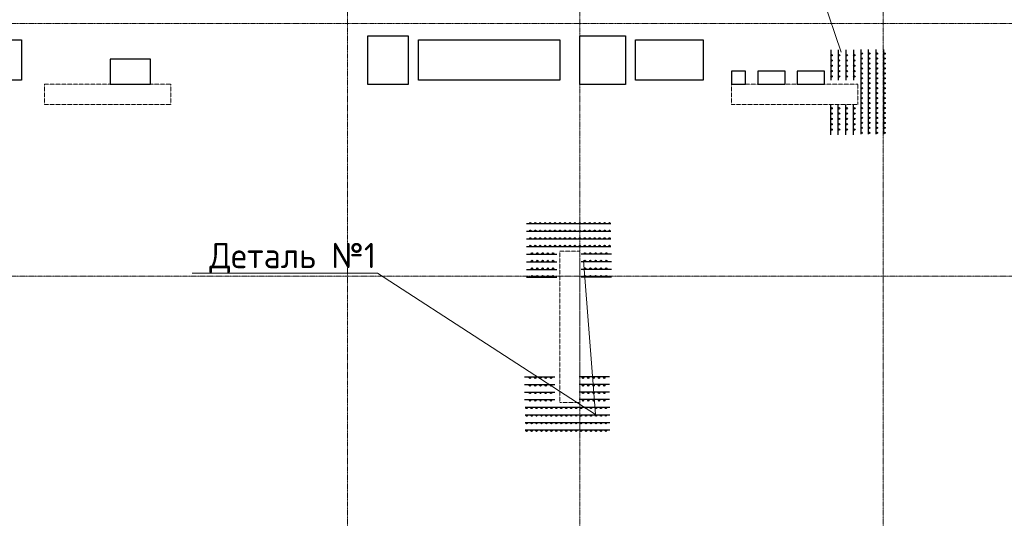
# Model space of a CAD drawing. Header units: millimetres. Extents: x -42044588 to 856694, y -806701 to 941911.
# Tile 744 of 1056: x 227565 to 237310, y -279757 to -274824. Entities that reach past the tile are written whole.
import ezdxf
from ezdxf import colors
from ezdxf.entities.mleader import LeaderData, LeaderLine
from ezdxf.math import Vec2, Vec3

# ---------------------------------------------------------------- set-up
doc = ezdxf.new("R2010")
doc.units = ezdxf.units.MM
for name, pattern in [('______5', [1100, 800, -100, 100, -100]), ('DASHED', [7, 5, -2, 0]), ('осевая', [50.8, 31.75, -6.35, 6.35, -6.35])]:
    doc.linetypes.add(name, pattern=pattern)
doc.layers.add('0 @ 100', color=7, linetype='Continuous')
doc.layers.add('Колонна_ бетон', color=7, linetype='Continuous', lineweight=50, true_color=0xb4b496)
for name, color, linetype, lineweight in [('Оси', 40, '______5', 18), ('осн.сетка', 4, 'Continuous', 60), ('Перекрытие ж_бетон', 1, 'Continuous', 30), ('подоснова', 151, 'Continuous', 5), ('размер', 1, 'Continuous', 25), ('РАЗМЕРЫ', 1, 'Continuous', 9)]:
    doc.layers.add(name, color=color, linetype=linetype, lineweight=lineweight)
doc.styles.add('GOST-2.304_Type-B', font='GOST_Common.ttf')
doc.styles.add('ГОСТ', font='GOST_Common.ttf')

# ---------------------------------------------------------------- blocks, each defined once
blk = doc.blocks.new('оси блок 2')
at = {"layer": 'Оси', "color": 16, "linetype": 'осевая', "lineweight": 0, "ltscale": 0.25, "transparency": 33554687}
for p, q in [((-54204.7, -322543), (-54204.7, -347914.1)), ((-51904.7, -322543), (-51904.7, -347914.1)), ((-48904.7, -322543), (-48904.7, -347914.1)), ((-89822.3, -335301.3), (-37238.5, -335301.3)), ((-89822.3, -337801.3), (-37238.5, -337801.3))]:
    blk.add_line(p, q, dxfattribs=at)
blk = doc.blocks.new('подложка стн 1-го этажа')
at = {"layer": 'Колонна_ бетон', "color": 252, "linetype": 'DASHED', "lineweight": 0, "ltscale": 0.5, "true_color": 0x939598, "transparency": 33554687}
for p, q in [((36543.4, 16511.8, -200), (36543.4, 16311.8, -200)), ((36543.4, 16511.8, -200), (36543.4, 16511.8, -200)), ((36543.4, 16511.8, -200), (37793.4, 16511.8, -200)), ((37793.4, 16511.8, -200), (37793.4, 16311.8, -200)), ((37793.4, 16511.8, -200), (37793.4, 16511.8, -200)), ((43343.4, 16511.8, -200), (43343.4, 16511.8, -200)), ((44593.4, 16511.8, -200), (43343.4, 16511.8, -200)), ((43343.4, 16511.8, -200), (43343.4, 16311.8, -200)), ((44593.4, 16511.8, -200), (44593.4, 16511.8, -200)), ((44593.4, 16311.8, -200), (44593.4, 16511.8, -200)), ((36543.4, 16311.8, -200), (36543.4, 16311.8, -200)), ((36543.4, 16311.8, -200), (37793.4, 16311.8, -200)), ((37793.4, 16311.8, -200), (37793.4, 16311.8, -200)), ((43343.4, 16311.8, -200), (43343.4, 16311.8, -200)), ((43343.4, 16311.8, -200), (44593.4, 16311.8, -200)), ((44593.4, 16311.8, -200), (44593.4, 16311.8, -200)), ((41643.8, 14861.8, -200), (41643.8, 14861.8, -200)), ((41643.8, 14861.8, -200), (41843.8, 14861.8, -200)), ((41643.8, 13361.8, -200), (41643.8, 14861.8, -200)), ((41843.8, 14861.8, -200), (41843.8, 14861.8, -200)), ((41843.8, 13361.8, -200), (41843.8, 14861.8, -200)), ((41843.8, 13361.8, -200), (41643.8, 13361.8, -200)), ((41643.8, 13361.8, -200), (41643.8, 13361.8, -200)), ((41843.8, 13361.8, -200), (41843.8, 13361.8, -200))]:
    blk.add_line(p, q, dxfattribs=at)
blk = doc.blocks.new('цукцкц')
at = {"layer": 'Перекрытие ж_бетон'}
for points in [[(-258936, -600529.4), (-258936, -600929.4), (-259416, -600929.4), (-259416, -600529.4)], [(-258936, -602629.4), (-258936, -603079.4), (-259416, -603079.4), (-259416, -602629.4)]]:
    blk.add_lwpolyline(points, close=True, dxfattribs=at)
blk = doc.blocks.new('отв +6900')
at = {"layer": 'Перекрытие ж_бетон', "color": 1}
for points in [[(-238260.9, -177779.1), (-238260.9, -177379.1), (-237586.9, -177379.1), (-237586.9, -177779.1)], [(-233660.7, -177779.1), (-233660.7, -177379.1), (-232260.7, -177379.1), (-232260.7, -177779.1)], [(-231510.7, -177779.1), (-231510.7, -177379.1), (-230840.7, -177379.1), (-230840.7, -177779.1)], [(-236311.1, -177819.1), (-236311.1, -177569.1), (-236711.1, -177569.1), (-236711.1, -177819.1)]]:
    blk.add_lwpolyline(points, close=True, dxfattribs=at)
at = {"layer": 'Перекрытие ж_бетон', "color": 1, "elevation": 360}
for points in [[(-230421.4, -177689.1), (-230561.4, -177689.1), (-230561.4, -177819.1), (-230421.4, -177819.1)], [(-230031.4, -177689.1), (-230301.4, -177689.1), (-230301.4, -177819.1), (-230031.4, -177819.1)], [(-229641.4, -177689.1), (-229911.4, -177689.1), (-229911.4, -177819.1), (-229641.4, -177819.1)]]:
    blk.add_lwpolyline(points, close=True, dxfattribs=at)
at = {"color": 1, "rotation": 90}
blk.add_blockref('цукцкц', (-834690.3, 81594.9), dxfattribs=at)
blk = doc.blocks.new('деталь 1')
at = {"layer": 'осн.сетка', "color": 3, "lineweight": 25, "ltscale": 100}
for points in [[(263119, 23421), (263119, 20072)], [(263419, 23421), (263419, 20072)], [(263719, 23421), (263719, 20072)], [(264019, 23421), (264019, 20072)], [(264319, 23444), (264319, 22244)], [(264619, 23444), (264619, 22244)], [(264919, 23444), (264919, 22244)], [(265219, 23444), (265219, 22244)], [(264319, 20081), (264319, 21281)], [(264619, 20081), (264619, 21281)], [(264919, 20081), (264919, 21281)], [(265219, 20081), (265219, 21281)]]:
    blk.add_lwpolyline(points, dxfattribs=at)
at = {"layer": 'размер', "lineweight": 25, "ltscale": 2}
for centre, radius in [((263087, 23363), 25.2), ((263087, 23167), 25.2), ((263387, 23363), 25.2), ((263387, 23167), 25.2), ((263687, 23363), 25.2), ((263687, 23167), 25.2), ((263987, 23363), 25.2), ((263987, 23167), 25.2), ((264285, 23234), 27), ((264285, 23024), 27), ((264585, 23234), 27), ((264585, 23024), 27), ((264885, 23234), 27), ((264885, 23024), 27), ((265185, 23234), 27), ((265185, 23024), 27), ((263087, 22971), 25.2), ((263087, 22775), 25.2), ((263387, 22971), 25.2), ((263387, 22775), 25.2), ((263687, 22971), 25.2), ((263687, 22775), 25.2), ((263987, 22971), 25.2), ((263987, 22775), 25.2), ((264285, 22814), 27), ((264285, 22604), 27), ((264585, 22814), 27), ((264585, 22604), 27), ((264885, 22814), 27), ((264885, 22604), 27), ((265185, 22814), 27), ((265185, 22604), 27), ((263087, 22579), 25.2), ((263087, 22383), 25.2), ((263387, 22579), 25.2), ((263387, 22383), 25.2), ((263687, 22579), 25.2), ((263687, 22383), 25.2), ((263987, 22579), 25.2), ((263987, 22383), 25.2), ((264285, 22394), 27), ((264585, 22394), 27), ((264885, 22394), 27), ((265185, 22394), 27), ((263087, 22187), 25.2), ((263087, 21991), 25.2), ((263387, 22187), 25.2), ((263387, 21991), 25.2), ((263687, 22187), 25.2), ((263687, 21991), 25.2), ((263987, 22187), 25.2), ((263987, 21991), 25.2), ((263087, 21795), 25.2), ((263087, 21599), 25.2), ((263387, 21795), 25.2), ((263387, 21599), 25.2), ((263687, 21795), 25.2), ((263687, 21599), 25.2), ((263987, 21795), 25.2), ((263987, 21599), 25.2), ((263087, 21403), 25.2), ((263087, 21207), 25.2), ((263387, 21403), 25.2), ((263387, 21207), 25.2), ((263687, 21403), 25.2), ((263687, 21207), 25.2), ((263987, 21403), 25.2), ((263987, 21207), 25.2), ((264285, 21131), 27), ((264585, 21131), 27), ((264885, 21131), 27), ((265185, 21131), 27), ((263087, 21011), 25.2), ((263087, 20815), 25.2), ((263387, 21011), 25.2), ((263387, 20815), 25.2), ((263687, 21011), 25.2), ((263687, 20815), 25.2), ((263987, 21011), 25.2), ((263987, 20815), 25.2), ((264285, 20921), 27), ((264285, 20711), 27), ((264585, 20921), 27), ((264585, 20711), 27), ((264885, 20921), 27), ((264885, 20711), 27), ((265185, 20921), 27), ((265185, 20711), 27), ((263087, 20619), 25.2), ((263087, 20423), 25.2), ((263387, 20619), 25.2), ((263387, 20423), 25.2), ((263687, 20619), 25.2), ((263687, 20423), 25.2), ((263987, 20619), 25.2), ((263987, 20423), 25.2), ((264285, 20501), 27), ((264285, 20291), 27), ((264585, 20501), 27), ((264585, 20291), 27), ((264885, 20501), 27), ((264885, 20291), 27), ((265185, 20501), 27), ((265185, 20291), 27), ((263087, 20227), 25.2), ((263387, 20227), 25.2), ((263687, 20227), 25.2), ((263987, 20227), 25.2)]:
    blk.add_circle(centre, radius, dxfattribs=at)
blk = doc.blocks.new('_None')

msp = doc.modelspace()

# ---------------------------------------------------------------- block references
for name, p in [('подложка стн 1-го этажа', (191266.023, -291974.443, 560)), ('отв +6900', (465170.852, -97643.55, 200))]:
    msp.add_blockref(name, p)
at = {"layer": 'РАЗМЕРЫ'}
msp.add_blockref('оси блок 2', (285014.663, 60438.674), dxfattribs=at)
at = {"layer": 'РАЗМЕРЫ', "color": 1, "xscale": 0.25, "yscale": 0.25, "zscale": 0.25}
for p, rotation in [((301896.568, -270102.111), 180), ((227561.579, -211064.945), 270), ((238422.601, -344662.522), 89.99999999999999)]:
    msp.add_blockref('деталь 1', p, dxfattribs=dict(at, rotation=rotation))

# ---------------------------------------------------------------- texts
at = {"layer": '0 @ 100', "char_height": 300, "width": 18500, "attachment_point": 1, "style": 'ГОСТ'}
for s, insert in [('\\pi-900,l900,t900;{\\C7;1.^IАрмирование монолитной плиты  состоит из основного армирования ∅10 А500С с шагом  200х200мм  в нижней зоне, основного армирования ∅10 А500С с шагом  200х200мм  в  верхней зоне и дополнительного армирования, указанного на схемах армирования.\\P2.^IАрмирование плиты предусмотрено отдельными  стержнями заводской длины по осям Х и Y. При недостатке заводской длины стержней для армирования плиты, стыки стержней осуществлять внахлестку без  сварки. Стыки арматуры внахлестку должны располагаться вразбежку (через шаг). См. деталь стыковки арматуры.\\P3.^IВерхнюю и нижнюю арматуру вязать вязальной проволокой через пересечение.  Стержни основной и дополнительной арматуры укладывать в соответствии с сечениями .\\P4.^IПо периметру плиты и у отверстий  у концов основной арматуры устанавливать П-образные элементы Ск1.\\P5.^IПозиции со знаком "*" укладываются с шагом 100 мм\\P6.^IДля фиксации в проектном положении стержней верхней сетки устанавливать фиксаторы Ф1 с шагом 600х600мм.\\P7.^IДиаметр оправки стержня при d<20мм - 5d, при d≥20мм - 8d\\P8.^IКаркасы поперечного армирования устанавливаются до начала устройство верхней сетки армирования.\\P9.^IОбрамления отверстий см. лист 8. В местах расположения отверстий осуществить прерывания основной и дополнительной сеток арматуры. Отверстия обрамляются двумя стержнями арматуры, расход стали на обрамление учтен на листе 25.\\P10.^IПроемы размерами до 300х300 допускается выполнять по месту методом алмазного бурения.\\P11.^IСечения 3-3;4-4;5-5 см. лист 8.}', (-39552.237, -237043.75)), ('\\pi-900,l900,t900;{\\C7;1.^IАрмирование монолитной плиты  состоит из основного армирования ∅10 А500С с шагом  200х200мм  в нижней зоне, основного армирования ∅10 А500С с шагом  200х200мм  в  верхней зоне и дополнительного армирования, указанного на схемах армирования.\\P2.^IАрмирование плиты предусмотрено отдельными  стержнями заводской длины по осям Х и Y. При недостатке заводской длины стержней для армирования плиты, стыки стержней осуществлять внахлестку без  сварки. Стыки арматуры внахлестку должны располагаться вразбежку (через шаг). См. деталь стыковки арматуры.\\P3.^IВерхнюю и нижнюю арматуру вязать вязальной проволокой через пересечение.  Стержни основной и дополнительной арматуры укладывать в соответствии с сечениями .\\P4.^IПо периметру плиты и у отверстий  у концов основной арматуры устанавливать П-образные элементы Ск1.\\P5.^IПозиции со знаком "*" укладываются с шагом 100 мм\\P6.^IДля фиксации в проектном положении стержней верхней сетки устанавливать фиксаторы Ф1 с шагом 600х600мм.\\P7.^IДиаметр оправки стержня при d<20мм - 5d, при d≥20мм - 8d\\P8.^IКаркасы поперечного армирования устанавливаются до начала устройство верхней сетки армирования.\\P9.^IОбрамления отверстий см. лист 8. В местах расположения отверстий осуществить прерывания основной и дополнительной сеток арматуры. Отверстия обрамляются двумя стержнями арматуры, расход стали на обрамление учтен на листе 25.\\P10.^IПроемы размерами до 300х300 допускается выполнять по месту методом алмазного бурения.}', (164490.226, -237072.641)), ('\\pi-900,l900,t900;{\\C7;1.^IАрмирование монолитной плиты  состоит из основного армирования ∅10 А500С с шагом  200х200мм  в нижней зоне, основного армирования ∅10 А500С с шагом  200х200мм  в  верхней зоне и дополнительного армирования, указанного на схемах армирования.\\P2.^IАрмирование плиты предусмотрено отдельными  стержнями заводской длины по осям Х и Y. При недостатке заводской длины стержней для армирования плиты, стыки стержней осуществлять внахлестку без  сварки. Стыки арматуры внахлестку должны располагаться вразбежку (через шаг). См. деталь стыковки арматуры.\\P3.^IВерхнюю и нижнюю арматуру вязать вязальной проволокой через пересечение.  Стержни основной и дополнительной арматуры укладывать в соответствии с сечениями .\\P4.^IПо периметру плиты и у отверстий  у концов основной арматуры устанавливать П-образные элементы Ск1.\\P5.^IПозиции со знаком "*" укладываются с шагом 100 мм\\P6.^IДля фиксации в проектном положении стержней верхней сетки устанавливать фиксаторы Ф1 с шагом 600х600мм.\\P7.^IДиаметр оправки стержня при d<20мм - 5d, при d≥20мм - 8d\\P8.^IКаркасы поперечного армирования устанавливаются до начала устройство верхней сетки армирования.\\P9.^IОбрамления отверстий см. лист 8. В местах расположения отверстий осуществить прерывания основной и дополнительной сеток арматуры. Отверстия обрамляются двумя стержнями арматуры, расход стали на обрамление учтен на листе 25.\\P10.^IПроемы размерами до 300х300 допускается выполнять по месту методом алмазного бурения.}', (67549.049, -238408.446))]:
    msp.add_mtext(s, dxfattribs=dict(at, insert=insert))

# ---------------------------------------------------------------- leaders
at = {"layer": 'подоснова', "color": 5, "ltscale": 0.3}
ml = msp.add_multileader_mtext('Standard', dxfattribs=at)
ml.set_content('Деталь №1', color=5, style='GOST-2.304_Type-B')
ml.set_leader_properties(color=256, linetype='ByLayer', lineweight=15)
ml.set_arrow_properties(name='NONE')
ml.build(insert=Vec2(0, 0))
ml.multileader.update_dxf_attribs({"text_left_attachment_type": 6, "text_right_attachment_type": 6, "dogleg_length": 0.1, "arrow_head_size": 18})
ctx = ml.context
ctx.base_point, ctx.char_height, ctx.arrow_head_size, ctx.landing_gap_size, ctx.plane_origin = Vec3(233606.554, -273910.208), 250, 18, 20, Vec3(230713.321, -263120.823)
ctx.left_attachment, ctx.right_attachment, ctx.text_align_type = 6, 6, 1
notes = []
notes.append((ctx, [(1, (1, 1, 0), (235282.26, -273910.208), (-1, 0), 0.1, [(1, [(235693.435, -275145.971)], 0, [])])]))
ctx.mtext.insert, ctx.mtext.alignment, ctx.mtext.flow_direction = Vec3(234444.357, -273610.208), 2, 5
ml = msp.add_multileader_mtext('Standard', dxfattribs=at)
ml.set_content('Деталь №1', color=5, style='GOST-2.304_Type-B')
ml.set_leader_properties(color=256, linetype='ByLayer', lineweight=15)
ml.set_arrow_properties(name='NONE')
ml.build(insert=Vec2(0, 0))
ml.multileader.update_dxf_attribs({"text_left_attachment_type": 6, "text_right_attachment_type": 6, "dogleg_length": 0.1, "arrow_head_size": 18})
ctx = ml.context
ctx.base_point, ctx.char_height, ctx.arrow_head_size, ctx.landing_gap_size, ctx.plane_origin = Vec3(229428.849, -277332.039), 250, 18, 20, Vec3(228164.523, -265182.361)
ctx.left_attachment, ctx.right_attachment, ctx.text_align_type = 6, 6, 1
notes.append((ctx, [(1, (1, 1, 0), (231104.555, -277332.039), (-1, 0), 0.1, [(0, [(233144.638, -277207.509), (233264.465, -278729.724)], 0, [])])]))
ctx.mtext.insert, ctx.mtext.alignment, ctx.mtext.flow_direction = Vec3(230266.652, -277032.039), 2, 5
for ctx, leaders in notes:
    for number, flags, end, landing, length, lines in leaders:
        leader = LeaderData()
        leader.index, (leader.has_last_leader_line, leader.has_dogleg_vector, leader.attachment_direction) = number, flags
        leader.last_leader_point, leader.dogleg_vector, leader.dogleg_length = Vec3(end), Vec3(landing), length
        for number, points, colour, breaks in lines:
            line = LeaderLine()
            line.index, line.vertices, line.color, line.breaks = number, Vec3.list(points), colors.encode_raw_color(colour), breaks
            leader.lines.append(line)
        ctx.leaders.append(leader)

doc.saveas('drawing.dxf')
